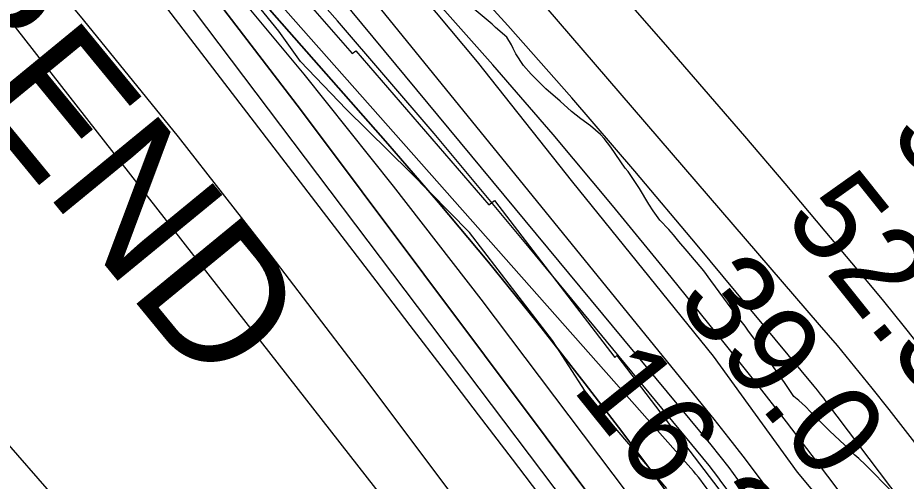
# Model space of a CAD drawing. Extents: x 3192986 to 3230865, y 867483 to 892886.
# Drawn here: x 3221191 to 3221846, y 873292 to 873634 of the extents above; entities that cross this region are included whole.
import ezdxf

# ---------------------------------------------------------------- set-up
doc = ezdxf.new("R2010")
doc.units = 0
for name, color, linetype in [('V-RIVR-EDGE', 7, 'Continuous'), ('V-RIVR-RANG', 7, 'Continuous'), ('V-RRAP-FSHR', 7, 'Continuous'), ('V-RRAP-RVMT', 7, 'Continuous'), ('V-RRAP-RVMT-IDEN', 7, 'Continuous'), ('V-SITE-VEGE', 7, 'Continuous'), ('V-TOPO-DPTH', 7, 'Continuous'), ('V-TOPO-MAJR', 7, 'Continuous'), ('V-TOPO-MINR', 7, 'Continuous'), ('V-TOPO-WATR', 7, 'Continuous')]:
    doc.layers.add(name, color=color, linetype=linetype)

msp = doc.modelspace()

# ---------------------------------------------------------------- linework, layer by layer
at = {"layer": 'V-RIVR-EDGE'}
msp.add_lwpolyline([(3221669.79, 873286.47), (3221630.35, 873332.64), (3221609.55, 873358.34), (3221585.3, 873395.78), (3221555.83, 873434.1), (3221524.2, 873475.48), (3221480.41, 873519.92), (3221433.15, 873566.55), (3221399.33, 873601.84), (3221383.3, 873624.05), (3221361.63, 873651.05), (3221336.52, 873688.93), (3221300.57, 873741.62), (3221258.1, 873795.19), (3221227.76, 873830.47), (3221194.39, 873868.81), (3221183.56, 873884.48)], dxfattribs=at)
at = {"layer": 'V-RRAP-FSHR'}
msp.add_lwpolyline([(3221070.16, 874134.12), (3221108.41, 874083.35), (3221205.98, 873971.1), (3221288.17, 873882.52), (3221420.05, 873732.91), (3221529.87, 873601.58), (3221600.18, 873512.62), (3221703.9, 873384.12), (3221766.03, 873298.44), (3221867.11, 873177.32), (3221962.41, 873036.87), (3222058.75, 872880.07), (3222063.05, 872873.84)], dxfattribs=at)
at = {"layer": 'V-RRAP-RVMT'}
for p, q in [((3221347.99, 873710.17), (3221437.55, 873607.7)), ((3221437.55, 873607.7), (3221440.29, 873609.68)), ((3221440.29, 873609.68), (3221538.33, 873495.8)), ((3221538.33, 873495.8), (3221542.48, 873499.02)), ((3221542.48, 873499.02), (3221631.34, 873383.22)), ((3221631.34, 873383.22), (3221632.79, 873384.49)), ((3221632.79, 873384.49), (3221727.37, 873260.89)), ((3221235.06, 873260.39), (3221148.64, 873358.8))]:
    msp.add_line(p, q, dxfattribs=at)
at = {"layer": 'V-SITE-VEGE'}
for p, q in [((3221540.83, 873629.24), (3221524.53, 873642.91)), ((3221543.32, 873626.94), (3221540.83, 873629.24)), ((3221551.74, 873619.75), (3221543.32, 873626.94)), ((3221555, 873614.07), (3221551.74, 873619.75)), ((3221556.21, 873611.23), (3221555, 873614.07)), ((3221558.38, 873607.4), (3221556.21, 873611.23)), ((3221563.98, 873598.86), (3221558.38, 873607.4)), ((3221569.61, 873592.43), (3221563.98, 873598.86)), ((3221574.42, 873587.41), (3221569.61, 873592.43)), ((3221580.49, 873581.67), (3221574.42, 873587.41)), ((3221591.13, 873572.47), (3221580.49, 873581.67)), ((3221599.4, 873564.86), (3221591.13, 873572.47)), ((3221606.32, 873559.39), (3221599.4, 873564.86)), ((3221613.38, 873554.19), (3221606.32, 873559.39)), ((3221620.84, 873547.86), (3221613.38, 873554.19)), ((3221623.59, 873544.86), (3221620.84, 873547.86)), ((3221628.38, 873538.58), (3221623.59, 873544.86)), ((3221639.03, 873523.06), (3221628.38, 873538.58)), ((3221641.09, 873520.49), (3221639.03, 873523.06)), ((3221645.6, 873513.94), (3221641.09, 873520.49)), ((3221649.55, 873507.82), (3221645.6, 873513.94)), ((3221656.49, 873496.3), (3221649.55, 873507.82)), ((3221659.62, 873491.46), (3221656.49, 873496.3)), ((3221664.54, 873484.48), (3221659.62, 873491.46)), ((3221671.29, 873477.61), (3221664.54, 873484.48)), ((3221674.72, 873473.6), (3221671.29, 873477.61)), ((3221678.56, 873468.75), (3221674.72, 873473.6)), ((3221684.74, 873461.75), (3221678.56, 873468.75)), ((3221696.95, 873447.03), (3221684.74, 873461.75)), ((3221702.29, 873440.05), (3221696.95, 873447.03)), ((3221711.73, 873426.93), (3221702.29, 873440.05)), ((3221720.76, 873414.81), (3221711.73, 873426.93)), ((3221727.47, 873406.25), (3221720.76, 873414.81)), ((3221730.07, 873402.55), (3221727.47, 873406.25)), ((3221733.9, 873397.42), (3221730.07, 873402.55)), ((3221741, 873387.3), (3221733.9, 873397.42)), ((3221745.23, 873380.76), (3221741, 873387.3)), ((3221751.79, 873371.5), (3221745.23, 873380.76)), ((3221753.69, 873368.51), (3221751.79, 873371.5)), ((3221756.02, 873365.37), (3221753.69, 873368.51)), ((3221763.39, 873354.41), (3221756.02, 873365.37)), ((3221767.26, 873351.38), (3221763.39, 873354.41)), ((3221772.23, 873346.93), (3221767.26, 873351.38)), ((3221775.81, 873342.92), (3221772.23, 873346.93)), ((3221778.15, 873340.77), (3221775.81, 873342.92)), ((3221780.21, 873338.48), (3221778.15, 873340.77)), ((3221783.25, 873335.61), (3221780.21, 873338.48)), ((3221789.86, 873328.88), (3221783.25, 873335.61)), ((3221801.16, 873318.26), (3221789.86, 873328.88)), ((3221808.47, 873311.09), (3221801.16, 873318.26)), ((3221811.51, 873308.5), (3221808.47, 873311.09)), ((3221816.47, 873303.91), (3221811.51, 873308.5)), ((3221836.3, 873283.71), (3221816.47, 873303.91))]:
    msp.add_line(p, q, dxfattribs=at)
at = {"layer": 'V-TOPO-DPTH'}
for points in [[(3221944.84, 872874.06), (3221990.5, 872873.98), (3221972.5, 872901.96), (3221907.17, 873000.85), (3221841.03, 873099.22), (3221713.44, 873286.52), (3221710.43, 873290.8), (3221707.36, 873295.02), (3221704.16, 873299.16), (3221700.9, 873303.24), (3221568.24, 873464.46), (3221497.91, 873548.52), (3221426.69, 873631.8), (3221354.12, 873713.91), (3221280.65, 873795.25), (3221093.52, 873999.05), (3221074.16, 874019.8), (3221054.59, 874040.33), (3221034.68, 874060.54), (3221014.56, 874080.55), (3220391.6, 874689.89)], [(3220345.64, 874636.33), (3220668.14, 874354.93), (3220729.72, 874300.19), (3220790.61, 874244.7), (3220850.47, 874188.1), (3220909.63, 874130.76), (3221013.79, 874027.92), (3221020.28, 874021.37), (3221026.68, 874014.72), (3221032.92, 874007.93), (3221039.07, 874001.05), (3221154.89, 873868.49), (3221218.02, 873794.56), (3221280, 873719.7), (3221340.26, 873643.46), (3221399.38, 873566.29), (3221626.15, 873263.23), (3221633.89, 873252.72), (3221641.53, 873242.15), (3221649.02, 873231.47), (3221656.41, 873220.71), (3221890.92, 872874.17)], [(3221944.84, 872874.06), (3221890.92, 872874.17), (3221656.41, 873220.71), (3221649.02, 873231.47), (3221641.53, 873242.15), (3221633.89, 873252.72), (3221626.15, 873263.23), (3221399.38, 873566.29), (3221340.26, 873643.46), (3221280, 873719.7), (3221218.02, 873794.56), (3221154.89, 873868.49), (3221039.07, 874001.05), (3221032.92, 874007.93), (3221026.68, 874014.72), (3221020.28, 874021.37), (3221013.79, 874027.92), (3220909.63, 874130.76), (3220850.47, 874188.1), (3220790.61, 874244.7), (3220729.72, 874300.19), (3220668.14, 874354.93), (3220345.64, 874636.33)], [(3221751.62, 872874.43), (3221696.98, 872953.36), (3221551.33, 873162.21), (3221549.65, 873164.58), (3221547.95, 873166.93), (3221546.2, 873169.25), (3221544.43, 873171.56), (3221009.68, 873856.85), (3220998.83, 873870.57), (3220987.87, 873884.19), (3220976.73, 873897.67), (3220965.47, 873911.06), (3220945.52, 873934.47), (3220942.71, 873937.62), (3220939.76, 873940.62), (3220919.03, 873960.8), (3220907.08, 873972.27), (3220895.03, 873983.65), (3220882.83, 873994.86), (3220870.54, 874005.97), (3220246.45, 874562.68)], [(3221751.62, 872874.43), (3221696.98, 872953.36), (3221551.33, 873162.21), (3221549.65, 873164.58), (3221547.95, 873166.93), (3221546.2, 873169.25), (3221544.43, 873171.56), (3221009.68, 873856.85), (3220998.83, 873870.57), (3220987.87, 873884.19), (3220976.73, 873897.67), (3220965.47, 873911.06), (3220945.52, 873934.47), (3220942.71, 873937.62), (3220939.76, 873940.62), (3220919.03, 873960.8), (3220907.08, 873972.27), (3220895.03, 873983.65), (3220882.83, 873994.86), (3220870.54, 874005.97), (3220246.45, 874562.68)], [(3220597.51, 874457.45), (3220658.01, 874400.29), (3220717.73, 874342.29), (3221014.21, 874048.19), (3221025.85, 874036.42), (3221037.32, 874024.49), (3221048.55, 874012.33), (3221059.61, 874000.01), (3221463.82, 873540.94), (3221501.31, 873497.49), (3221538.19, 873453.54), (3221574.17, 873408.85), (3221609.55, 873363.66), (3221634.16, 873331.55), (3221656.5, 873301.85), (3221678.47, 873271.88), (3221699.88, 873241.51), (3221720.93, 873210.88), (3221796.07, 873099.26), (3221854.07, 873012.4), (3221911.62, 872925.24), (3221944.84, 872874.06)], [(3220597.51, 874457.45), (3220658.01, 874400.29), (3220717.73, 874342.29), (3221014.21, 874048.19), (3221025.85, 874036.42), (3221037.32, 874024.49), (3221048.55, 874012.33), (3221059.61, 874000.01), (3221463.82, 873540.94), (3221501.31, 873497.49), (3221538.19, 873453.54), (3221574.17, 873408.85), (3221609.55, 873363.66), (3221634.16, 873331.55), (3221656.5, 873301.85), (3221678.47, 873271.88), (3221699.88, 873241.51), (3221720.93, 873210.88), (3221796.07, 873099.26), (3221854.07, 873012.4), (3221911.62, 872925.24), (3221944.84, 872874.06)], [(3220592.45, 874313.38), (3220671.23, 874240.56), (3220749.06, 874166.7), (3220940.29, 873981.66), (3220952.37, 873969.62), (3220964.2, 873957.34), (3220975.66, 873944.72), (3220986.88, 873931.86), (3221167.69, 873718.18), (3221238.86, 873632.55), (3221308.99, 873546.09), (3221377.57, 873458.39), (3221445.11, 873369.87), (3221551.6, 873227.69), (3221565.03, 873209.57), (3221578.35, 873191.38), (3221591.49, 873173.06), (3221604.52, 873154.66), (3221800.98, 872874.34), (3221846.32, 872874.25)], [(3220592.45, 874313.38), (3220671.23, 874240.56), (3220749.06, 874166.7), (3220940.29, 873981.66), (3220952.37, 873969.62), (3220964.2, 873957.34), (3220975.66, 873944.72), (3220986.88, 873931.86), (3221167.69, 873718.18), (3221238.86, 873632.55), (3221308.99, 873546.09), (3221377.57, 873458.39), (3221445.11, 873369.87), (3221551.6, 873227.69), (3221565.03, 873209.57), (3221578.35, 873191.38), (3221591.49, 873173.06), (3221604.52, 873154.66), (3221800.98, 872874.34), (3221751.62, 872874.43)], [(3221890.92, 872874.17), (3221846.32, 872874.25), (3221650.2, 873178.51), (3221645.18, 873186.21), (3221640.1, 873193.89), (3221634.95, 873201.51), (3221629.74, 873209.1), (3221625.56, 873215.12), (3221622.38, 873219.66), (3221619.17, 873224.17), (3221615.93, 873228.65), (3221612.65, 873233.1), (3221609.34, 873237.54), (3221606.02, 873241.97), (3221602.68, 873246.38), (3221599.34, 873250.79), (3221555.84, 873307.92), (3221530.72, 873340.87), (3221505.58, 873373.81), (3221480.41, 873406.73), (3221455.23, 873439.63), (3221088.35, 873918.36)], [(3221846.32, 872874.25), (3221650.2, 873178.51), (3221645.18, 873186.21), (3221640.1, 873193.89), (3221634.95, 873201.51), (3221629.74, 873209.1), (3221625.56, 873215.12), (3221622.38, 873219.66), (3221619.17, 873224.17), (3221615.93, 873228.65), (3221612.65, 873233.1), (3221609.34, 873237.54), (3221606.02, 873241.97), (3221602.68, 873246.38), (3221599.34, 873250.79), (3221555.84, 873307.92), (3221530.72, 873340.87), (3221505.58, 873373.81), (3221480.41, 873406.73), (3221455.23, 873439.63), (3221088.35, 873918.36)]]:
    msp.add_lwpolyline(points, dxfattribs=at)
at = {"layer": 'V-TOPO-MAJR'}
msp.add_lwpolyline([(3222104.27, 872873.76), (3221955.41, 873072.78), (3221922.59, 873116.67), (3221889.77, 873160.56), (3221856.95, 873204.44), (3221824.13, 873248.33), (3221803.91, 873275.38), (3221781.05, 873305.62), (3221757.98, 873335.7), (3221734.59, 873365.54), (3221711, 873395.22), (3221672.96, 873442.56), (3221629.74, 873495.41), (3221585.94, 873547.76), (3221541.25, 873599.36), (3221495.98, 873650.45), (3221119.03, 874068.6), (3221111.33, 874076.99), (3221103.53, 874085.29)], dxfattribs=at)
at = {"layer": 'V-TOPO-MINR'}
for points in [[(3222041.76, 872873.88), (3221999.77, 872932.76), (3221746.99, 873282.2), (3221736.66, 873296.23), (3221726.18, 873310.15), (3221715.46, 873323.89), (3221704.59, 873337.51), (3221302.56, 873832.79), (3221268.53, 873874.02), (3221234.07, 873914.88), (3221198.96, 873955.18), (3221163.4, 873995.1), (3221095.89, 874069.7), (3221093.75, 874072.02), (3221091.58, 874074.33), (3221089.38, 874076.59), (3221087.16, 874078.84), (3221049.6, 874116.1), (3221028.47, 874136.85), (3221007.22, 874157.47), (3220985.78, 874177.89), (3220964.2, 874198.18), (3220416.8, 874708)], [(3222007.35, 872873.95), (3221728.21, 873284.31), (3221722.05, 873293.09), (3221715.73, 873301.76), (3221709.16, 873310.24), (3221702.43, 873318.6), (3221267.96, 873843.37), (3221236.86, 873880.26), (3221205.33, 873916.76), (3221173.15, 873952.7), (3221140.53, 873988.25), (3221131.49, 873997.94), (3221102.89, 874028.19), (3221074.06, 874058.21), (3221044.87, 874087.88), (3221015.44, 874117.32), (3220954.94, 874177.12), (3220894.84, 874236.04), (3220834.42, 874294.63), (3220773.52, 874352.71), (3220712.29, 874410.46), (3220394.92, 874707.35)], [(3222184.84, 872873.61), (3222157.85, 872912.84), (3222090.76, 873007.55), (3222021.75, 873100.86), (3221951.45, 873193.25), (3221833.82, 873344.63), (3221821.26, 873360.54), (3221808.55, 873376.32), (3221795.61, 873391.91), (3221782.51, 873407.37), (3221260.49, 874014.29), (3221243.05, 874034.13), (3221225.32, 874053.71), (3221207.18, 874072.91), (3221188.75, 874091.84), (3221169.97, 874110.43), (3221151, 874128.82), (3221131.74, 874146.91), (3221112.3, 874164.8), (3220521.1, 874700.2)], [(3221990.5, 872873.98), (3221972.5, 872901.96), (3221907.17, 873000.85), (3221841.03, 873099.22), (3221713.44, 873286.52), (3221710.43, 873290.8), (3221707.36, 873295.02), (3221704.16, 873299.16), (3221700.9, 873303.24), (3221568.24, 873464.46), (3221497.91, 873548.52), (3221426.69, 873631.8), (3221354.12, 873713.91), (3221280.65, 873795.25), (3221093.52, 873999.05), (3221074.16, 874019.8), (3221054.59, 874040.33), (3221034.68, 874060.54), (3221014.56, 874080.55), (3220391.6, 874689.89)], [(3221872.68, 872874.2), (3221842.16, 872919.68), (3221771.27, 873023.89), (3221633.59, 873224.2), (3221631.01, 873227.9), (3221628.39, 873231.57), (3221625.73, 873235.22), (3221623.04, 873238.84), (3221238.54, 873748.66), (3221203.97, 873793.51), (3221168.78, 873837.86), (3221132.66, 873881.46), (3221095.93, 873924.55), (3221028.83, 874001.6), (3221025.13, 874005.76), (3221021.37, 874009.85), (3221017.52, 874013.86), (3221013.6, 874017.81), (3220952.09, 874078.4), (3220917.08, 874112.3), (3220881.68, 874145.77), (3220845.69, 874178.61), (3220809.32, 874211.04), (3220324.88, 874635.38)], [(3221890.92, 872874.17), (3221656.41, 873220.71), (3221649.02, 873231.47), (3221641.53, 873242.15), (3221633.89, 873252.72), (3221626.15, 873263.23), (3221399.38, 873566.29), (3221340.26, 873643.46), (3221280, 873719.7), (3221218.02, 873794.56), (3221154.89, 873868.49), (3221039.07, 874001.05), (3221032.92, 874007.93), (3221026.68, 874014.72), (3221020.28, 874021.37), (3221013.79, 874027.92), (3220909.63, 874130.76), (3220850.47, 874188.1), (3220790.61, 874244.7), (3220729.72, 874300.19), (3220668.14, 874354.93), (3220345.64, 874636.33)], [(3221751.62, 872874.43), (3221696.98, 872953.36), (3221551.33, 873162.21), (3221549.65, 873164.58), (3221547.95, 873166.93), (3221546.2, 873169.25), (3221544.43, 873171.56), (3221009.68, 873856.85), (3220998.83, 873870.57), (3220987.87, 873884.19), (3220976.73, 873897.67), (3220965.47, 873911.06), (3220945.52, 873934.47), (3220942.71, 873937.62), (3220939.76, 873940.62), (3220919.03, 873960.8), (3220907.08, 873972.27), (3220895.03, 873983.65), (3220882.83, 873994.86), (3220870.54, 874005.97), (3220246.45, 874562.68)], [(3222147.61, 872873.68), (3221787.97, 873349.93), (3221785.63, 873352.98), (3221783.27, 873356.01), (3221780.86, 873359.01), (3221778.43, 873361.99), (3221692.21, 873466.05), (3221646.23, 873520.68), (3221599.7, 873574.82), (3221552.33, 873628.24), (3221504.41, 873681.17), (3221149.21, 874067.48), (3221134.17, 874083.54), (3221118.94, 874099.42), (3221103.43, 874115.02), (3221087.73, 874130.44), (3220758.18, 874448.32), (3220703.21, 874500.63), (3220647.78, 874552.45)], [(3221962.19, 872874.03), (3221715.04, 873262.69), (3221712.33, 873266.92), (3221709.6, 873271.14), (3221706.83, 873275.33), (3221704.04, 873279.51), (3221701.69, 873283), (3221700.04, 873285.41), (3221698.36, 873287.79), (3221696.62, 873290.13), (3221694.85, 873292.45), (3221693.04, 873294.74), (3221691.2, 873297), (3221689.32, 873299.23), (3221687.41, 873301.43), (3221069.93, 873999.53), (3221056.38, 874014.55), (3221042.65, 874029.39), (3221028.64, 874043.96), (3221014.44, 874058.35), (3220559.09, 874511.17)], [(3221918.67, 872874.11), (3221688.28, 873215.85), (3221674.15, 873236.44), (3221659.81, 873256.86), (3221645.14, 873277.05), (3221630.25, 873297.08), (3221532.68, 873426.09), (3221467.95, 873509.78), (3221402.03, 873592.5), (3221334.33, 873673.77), (3221265.44, 873754.08), (3221049.33, 874000.52), (3221040.73, 874010.12), (3221031.99, 874019.6), (3221023.06, 874028.89), (3221013.99, 874038.05), (3220865.22, 874185.27), (3220780.89, 874267.11), (3220695.52, 874347.82), (3220608.58, 874426.85)], [(3220592.45, 874313.38), (3220671.23, 874240.56), (3220749.06, 874166.7), (3220940.29, 873981.66), (3220952.37, 873969.62), (3220964.2, 873957.34), (3220975.66, 873944.72), (3220986.88, 873931.86), (3221167.69, 873718.18), (3221238.86, 873632.55), (3221308.99, 873546.09), (3221377.57, 873458.39), (3221445.11, 873369.87), (3221551.6, 873227.69), (3221565.03, 873209.57), (3221578.35, 873191.38), (3221591.49, 873173.06), (3221604.52, 873154.66), (3221800.98, 872874.34)], [(3222213.29, 872873.56), (3221933.07, 873288.08), (3221919.16, 873308.24), (3221905, 873328.21), (3221890.46, 873347.9), (3221875.65, 873367.41), (3221860.55, 873386.69), (3221845.3, 873405.84), (3221829.82, 873424.82), (3221814.2, 873443.68), (3221786.68, 873476.5), (3221757.08, 873511.58), (3221727.34, 873546.54), (3221697.37, 873581.31), (3221667.27, 873615.96), (3221213.55, 874134.84)], [(3221846.32, 872874.25), (3221650.2, 873178.51), (3221645.18, 873186.21), (3221640.1, 873193.89), (3221634.95, 873201.51), (3221629.74, 873209.1), (3221625.56, 873215.12), (3221622.38, 873219.66), (3221619.17, 873224.17), (3221615.93, 873228.65), (3221612.65, 873233.1), (3221609.34, 873237.54), (3221606.02, 873241.97), (3221602.68, 873246.38), (3221599.34, 873250.79), (3221555.84, 873307.92), (3221530.72, 873340.87), (3221505.58, 873373.81), (3221480.41, 873406.73), (3221455.23, 873439.63), (3221088.35, 873918.36)]]:
    msp.add_lwpolyline(points, dxfattribs=at)
at = {"layer": 'V-TOPO-WATR'}
msp.add_lwpolyline([(3221944.84, 872874.06), (3221911.62, 872925.24), (3221854.07, 873012.4), (3221796.07, 873099.26), (3221720.93, 873210.88), (3221699.88, 873241.51), (3221678.47, 873271.88), (3221656.5, 873301.85), (3221634.16, 873331.55), (3221609.55, 873363.66), (3221574.17, 873408.85), (3221538.19, 873453.54), (3221501.31, 873497.49), (3221463.82, 873540.94), (3221059.61, 874000.01), (3221048.55, 874012.33), (3221037.32, 874024.49), (3221025.85, 874036.42), (3221014.21, 874048.19), (3220717.73, 874342.29), (3220658.01, 874400.29), (3220597.51, 874457.45)], dxfattribs=at)

# ---------------------------------------------------------------- texts
at = {"layer": 'V-RIVR-RANG'}
for s, rotation, p in [('52.2', 308.63833, (3221832.97, 873548.32)), ('52.3', 308.63833, (3221755.01, 873485.68)), ('39.0', 308.63833, (3221675.25, 873425.32)), ('16.3', 308.77361, (3221598.94, 873360.18))]:
    msp.add_text(s, height=67, rotation=rotation, dxfattribs=at).set_placement(p)
at = {"layer": 'V-RRAP-RVMT-IDEN'}
msp.add_text('BEND', height=100, rotation=309.38566, dxfattribs=at).set_placement((3221096.84, 873643.86))

doc.saveas('drawing.dxf')
